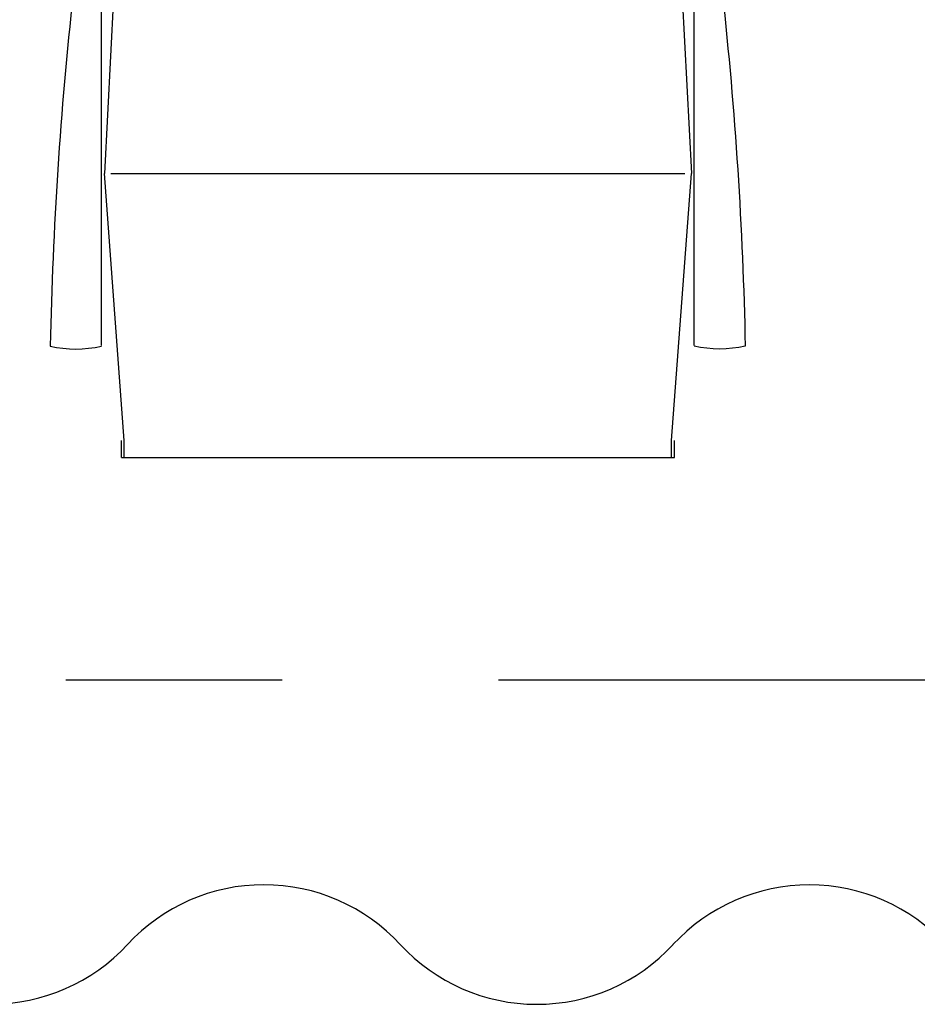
# Model space of a CAD drawing. Header units: millimetres. Extents: x 111285 to 237437, y -9513 to 52045.
# Tile 344 of 656: x 157636 to 158427, y 36308 to 37175. Entities that reach past the tile are written whole.
import ezdxf

# ---------------------------------------------------------------- set-up
doc = ezdxf.new("R2010")
doc.units = ezdxf.units.MM
doc.header["$LTSCALE"] = 100
doc.linetypes.add('CENTER', pattern=[50.8, 31.75, -6.35, 6.35, -6.35])
for name, color, linetype in [('0-HOOFDSTRAMIEN', 1, 'CENTER'), ('_82--LOSSE-INRICHTING', 1, 'Continuous'), ('_89--LOSSE-INRICHTING', 1, 'Continuous')]:
    doc.layers.add(name, color=color, linetype=linetype)

# ---------------------------------------------------------------- blocks, each defined once
blk = doc.blocks.new('U-STRAMIEN')
at = {"layer": '0-HOOFDSTRAMIEN', "ltscale": 0.3}
blk.add_lwpolyline([(-5000, 36000), (37100, 36000)], dxfattribs=at)
blk = doc.blocks.new('bureaustoel')
at = {"layer": '_89--LOSSE-INRICHTING'}
for p, q in [((0, 585), (0, 600)), ((0, 600), (486.95, 600)), ((2.52, 585), (2.52, 600)), ((484.42, 585), (484.42, 600)), ((486.95, 585), (486.95, 600)), ((2.52, 585), (-14.92, 250)), ((484.42, 585), (501.86, 250)), ((2.52, 15), (-14.92, 250)), ((496.19, 250), (-9.25, 250)), ((484.42, 15), (501.86, 250)), ((0, 0), (0, 15)), ((2.52, 0), (2.52, 15)), ((484.42, 0), (484.42, 15)), ((486.95, 0), (486.95, 15)), ((486.95, 0), (0, 0))]:
    blk.add_line(p, q, dxfattribs=at)
for points in [[(-17.38, 98.57), (-17.38, 408.57, 0.108124), (-42.19, 408.57, 0.022407), (-62.31, 98.25, 0.119571), (-17.38, 98.25, 0.119571)], [(504.58, 98.57), (504.58, 408.57, -0.108124), (529.39, 408.57, -0.022407), (549.51, 98.25, -0.119571), (504.58, 98.25, -0.119571)]]:
    blk.add_lwpolyline(points, format="xyb", dxfattribs=at)

msp = doc.modelspace()

# ---------------------------------------------------------------- linework, layer by layer
at = {"layer": '_82--LOSSE-INRICHTING'}
for centre, start, end in [((157851.32, 36250.27), 42.67704, 137.28095), ((158331.58, 36250.1), 42.67704, 137.28095), ((157611.27, 36471.93), 222.67704, 317.28095), ((158091.53, 36471.76), 222.67704, 317.28095)]:
    msp.add_arc(centre, 163.37, start, end, dxfattribs=at)

# ---------------------------------------------------------------- block references
at = {"layer": '0-HOOFDSTRAMIEN'}
msp.add_blockref('U-STRAMIEN', (126482, 594), dxfattribs=at)
at = {"layer": '_82--LOSSE-INRICHTING', "xscale": -1}
msp.add_blockref('bureaustoel', (158212.8, 36789.68), dxfattribs=at)

doc.saveas('drawing.dxf')
